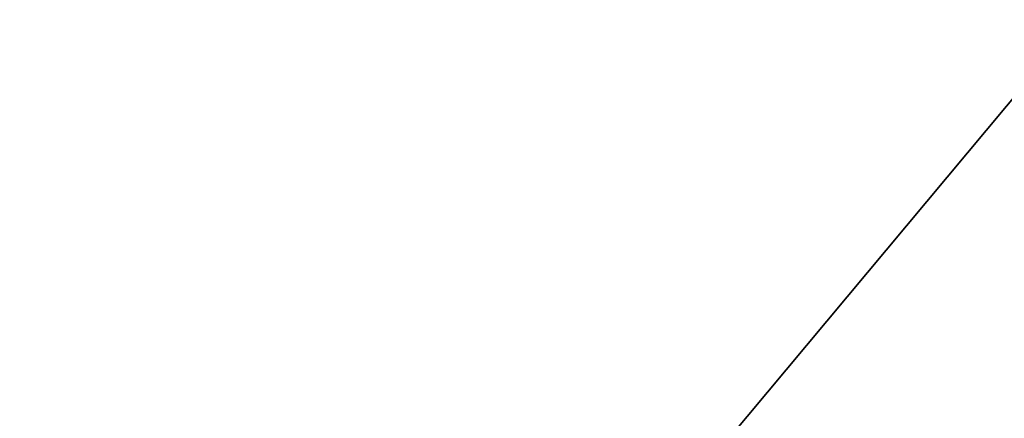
# Model space of a CAD drawing. Extents: x 4 to 899, y 7 to 454.
# Tile 738 of 1056: x 692.77 to 695.98, y 17.37 to 18.67. Entities that reach past the tile are written whole.
import ezdxf

# ---------------------------------------------------------------- set-up
doc = ezdxf.new("R2010")
doc.units = 0

msp = doc.modelspace()

# ---------------------------------------------------------------- linework, layer by layer
for points in [[(6.475002, 9.661072, 439.718628), (897.474976, 453.190216, 162.570862), (6.475001, 453.190216, 162.570862)], [(897.474976, 9.661072, 439.718628), (897.474976, 453.190216, 162.570862), (6.475002, 9.661072, 439.718628)], [(897.474976, 7.011475, 435.478394), (898.474976, 260.570923, 277.036865), (686.472534, 7.011475, 435.478394)], [(898.474976, 260.570923, 277.036865), (686.472534, 260.570923, 277.036865), (686.472534, 7.011475, 435.478394)], [(686.472534, 7.006176, 435.46991), (686.472534, 260.565613, 277.028381), (897.474976, 7.006176, 435.46991)], [(897.474976, 7.006176, 435.46991), (686.472534, 260.565613, 277.028381), (898.474976, 260.565613, 277.028381)], [(897.474976, 7.011475, 435.478394), (510.584869, 7.011475, 435.478394), (510.584869, 113.546455, 368.907959)], [(510.584869, 113.546455, 368.907959), (898.474976, 113.546455, 368.907959), (897.474976, 7.011475, 435.478394)]]:
    msp.add_3dface(points)

doc.saveas('drawing.dxf')
